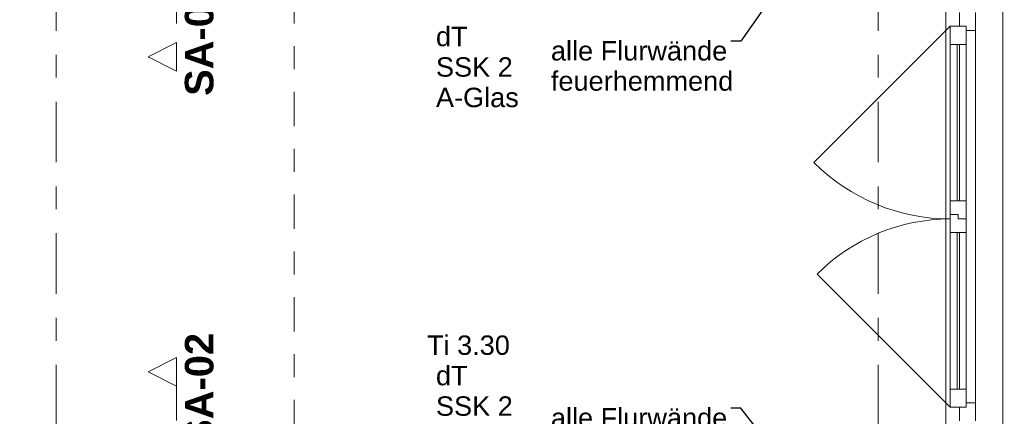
# Model space of a CAD drawing. Header units: metres. Extents: x -4 to 99, y -11 to 17.
# Tile 664 of 747: x 57.97 to 62.28, y 6.17 to 7.9. Entities that reach past the tile are written whole.
import ezdxf

# ---------------------------------------------------------------- set-up
doc = ezdxf.new("R2010")
doc.units = ezdxf.units.M
doc.header["$MEASUREMENT"] = 0
for name, pattern in [('Schnittlinie', [0.3, 0.15, -0.075, 0, -0.075]), ('Strichlinie doppelt', [0.546806, 0.264583, -0.105833, 0.070556, -0.105833]), ('Wipeout_Contour', [1, 0, -1])]:
    doc.linetypes.add(name, pattern=pattern)
for name, color, linetype in [('152 - Bemaßung_ Beschriftung.Ausbau', 7, 'Continuous'), ('203 - Marker.Schnitt - Ausbaudetail SA', 7, 'Continuous'), ('451 - Universal.Achsen Raster', 7, 'Continuous'), ('603 - Struktur.Bodenplatte_ Decke Roh', 7, 'Continuous'), ('604 - Struktur.Wand Aussen', 7, 'Continuous'), ('605 - Struktur.Wand Innen', 7, 'Continuous'), ('650 - Abdeckung.Fußboden Aufbau', 7, 'Continuous')]:
    doc.layers.add(name, color=color, linetype=linetype)
doc.styles.add('ERSTELLTER_STIL_1', font='txt')
doc.styles.add('ERSTELLTER_STIL_2', font='txt')
doc.dimstyles.new('ERSTELLTER_STIL__1', dxfattribs={"dimtxt": 0.1, "dimasz": 0.0532, "dimexe": 0.18, "dimexo": 0.0625, "dimgap": 0, "dimtad": 1, "dimzin": 0, "dimdsep": 46, "dimtxsty": 'ERSTELLTER_STIL_2', "dimblk": 'ARROWHEAD_2', "dimblk1": 'ARROWHEAD_2', "dimblk2": 'ARROWHEAD_2', "dimcen": 0.09, "dimse1": 1, "dimse2": 1, "dimclrd": 7, "dimclre": 7, "dimclrt": 7, "dimazin": 0, "dimtfac": 1, "dimtdec": 4, "dimtmove": 0, "dimatfit": 3, "dimfxl": 1, "dimtolj": 1, "dimtzin": 0, "dimarcsym": 0})
doc.dimstyles.new('ERSTELLTER_STIL__13', dxfattribs={"dimtxt": 0.1, "dimasz": 0.0532, "dimexe": 0.18, "dimexo": 0.5, "dimgap": 0, "dimtad": 1, "dimzin": 0, "dimdsep": 46, "dimtxsty": 'ERSTELLTER_STIL_2', "dimblk": 'ARROWHEAD_2', "dimblk1": 'ARROWHEAD_2', "dimblk2": 'ARROWHEAD_2', "dimcen": 0.09, "dimse1": 1, "dimse2": 1, "dimclrd": 7, "dimclre": 7, "dimclrt": 7, "dimazin": 0, "dimtfac": 1, "dimtdec": 4, "dimtmove": 0, "dimatfit": 3, "dimfxl": 1, "dimtolj": 1, "dimtzin": 0, "dimarcsym": 0})
doc.dimstyles.new('ERSTELLTER_STIL__6', dxfattribs={"dimtxt": 0.18, "dimasz": 0.03648, "dimexe": 0.18, "dimexo": 0.0625, "dimgap": 0, "dimtad": 0, "dimtih": 1, "dimtoh": 1, "dimdec": 4, "dimzin": 0, "dimdsep": 46, "dimcen": 0.09, "dimadec": 0, "dimazin": 0, "dimtfac": 1, "dimtdec": 4, "dimtmove": 0, "dimatfit": 3, "dimldrblk": 'ARROWHEAD_11', "dimfxl": 1, "dimtolj": 1, "dimtzin": 0, "dimarcsym": 0})

# ---------------------------------------------------------------- blocks, each defined once
blk = doc.blocks.new('ARROWHEAD_11')
at = {"color": 0, "linetype": 'Continuous', "lineweight": 0}
blk.add_line((0, 0), (-1, 0), dxfattribs=at)
at = {"color": 0, "linetype": 'Continuous', "lineweight": 0, "const_width": 0.25, "flags": 128}
blk.add_lwpolyline([(-0.125, 0, 1), (0.125, 0, 1)], format="xyb", close=True, dxfattribs=at)
blk = doc.blocks.new('*D500')
at = {"layer": '152 - Bemaßung_ Beschriftung.Ausbau', "color": 7, "linetype": 'Continuous', "lineweight": 5}
for p, q in [((63.4875, 7.935), (63.3825, 7.935)), ((63.4, 7.9552), (63.47, 7.9148)), ((63.435, 6.145), (63.435, 7.935)), ((63.4875, 6.145), (63.3825, 6.145)), ((63.4, 6.1652), (63.47, 6.1248))]:
    blk.add_line(p, q, dxfattribs=at)
at = {"layer": '152 - Bemaßung_ Beschriftung.Ausbau', "color": 7, "lineweight": 5, "char_height": 0.1, "attachment_point": 7, "rotation": 90, "style": 'ERSTELLTER_STIL_2'}
for s, insert in [('\\A1;{\\pql;\\fArial|b0|i0|c0|p38;1,79}', (63.415, 6.907)), ('\\A1;{\\pql;\\fArial|b0|i0|c0|p38;2,01}', (63.555, 6.907))]:
    blk.add_mtext(s, dxfattribs=dict(at, insert=insert))
blk = doc.blocks.new('ARROWHEAD_2')
at = {"color": 0, "linetype": 'Continuous', "lineweight": 0}
for p, q in [((0, 0), (-1, 0)), ((-0.378, -0.655), (0.378, 0.655))]:
    blk.add_line(p, q, dxfattribs=at)
blk = doc.blocks.new('*D508')
at = {"layer": '152 - Bemaßung_ Beschriftung.Ausbau', "color": 7, "linetype": 'Continuous', "lineweight": 5}
for p, q in [((63.9, 8.1252), (63.97, 8.0848)), ((63.9875, 8.105), (63.8825, 8.105)), ((63.935, 5.925), (63.935, 8.105)), ((63.9875, 5.925), (63.8825, 5.925)), ((63.9, 5.9452), (63.97, 5.9048))]:
    blk.add_line(p, q, dxfattribs=at)
at = {"layer": '152 - Bemaßung_ Beschriftung.Ausbau', "color": 7, "lineweight": 5, "char_height": 0.1, "attachment_point": 7, "rotation": 90, "style": 'ERSTELLTER_STIL_2'}
for s, insert in [('\\A1;{\\pql;\\fArial|b0|i0|c0|p38;13\\fArial|b0|i0|c0|p38;\\A1{\\H.66x;\\S5^  ;}}', (63.9167, 7.8829)), ('\\A1;{\\pql;\\fArial|b0|i0|c0|p38;2,18}', (63.915, 6.781))]:
    blk.add_mtext(s, dxfattribs=dict(at, insert=insert))
blk = doc.blocks.new('*D519')
at = {"layer": '152 - Bemaßung_ Beschriftung.Ausbau', "color": 7, "linetype": 'Continuous', "lineweight": 5}
for p, q in [((64.4, 8.1202), (64.47, 8.0798)), ((64.4875, 8.1), (64.3825, 8.1)), ((64.435, 6), (64.435, 8.1)), ((64.4875, 6), (64.3825, 6)), ((64.4, 6.0202), (64.47, 5.9798))]:
    blk.add_line(p, q, dxfattribs=at)
at = {"layer": '152 - Bemaßung_ Beschriftung.Ausbau', "color": 7, "lineweight": 5, "insert": (64.415, 6.917), "char_height": 0.1, "attachment_point": 7, "rotation": 90, "style": 'ERSTELLTER_STIL_2'}
blk.add_mtext('\\A1;{\\pql;\\fArial|b0|i0|c0|p38;2,10}', dxfattribs=at)

msp = doc.modelspace()

# ---------------------------------------------------------------- linework, layer by layer
at = {"layer": '203 - Marker.Schnitt - Ausbaudetail SA', "color": 7, "linetype": 'Schnittlinie', "lineweight": 13}
for p, q in [((58.657, 8.937), (58.657, 7.8025)), ((59.1723, 8.937), (59.1723, 4.763)), ((58.657, 6.2975), (58.657, 4.763))]:
    msp.add_line(p, q, dxfattribs=at)
at = {"layer": '451 - Universal.Achsen Raster', "color": 160, "linetype": 'Strichlinie doppelt', "lineweight": 9, "true_color": 0x3232ff}
for p, q in [((58.13, -10.585), (58.13, 16.355)), ((61.73, -10.585), (61.73, 16.355))]:
    msp.add_line(p, q, dxfattribs=at)
at = {"layer": '603 - Struktur.Bodenplatte_ Decke Roh', "color": 7, "linetype": 'Continuous', "lineweight": 18, "flags": 128}
msp.add_lwpolyline([(62.275, 0.005), (62.275, 13.695), (50.78, 13.695), (50.78, 13.455), (50.78, 13), (50.84, 13), (50.84, 8.585), (49.03, 8.585), (49.03, 8.725), (47.41, 8.725), (47.41, 13), (47.48, 13), (47.48, 13.455), (47.48, 13.695), (14.78, 13.695)], dxfattribs=at)
at = {"layer": '604 - Struktur.Wand Aussen', "color": 7, "linetype": 'Continuous', "lineweight": 13}
for p, q in [((62.085, 7.935), (62.085, 7.875)), ((62.155, 7.855), (62.155, 7.935)), ((62.115, 7.875), (62.045, 7.875)), ((62.045, 7.875), (62.045, 7.795)), ((62.085, 7.875), (62.115, 7.875)), ((62.115, 7.875), (62.115, 7.855)), ((62.115, 7.795), (62.115, 7.875)), ((62.115, 7.855), (62.155, 7.855)), ((62.155, 6.225), (62.155, 7.855)), ((62.045, 7.795), (62.045, 7.11)), ((62.045, 7.795), (62.115, 7.795)), ((62.075, 7.795), (62.075, 7.11)), ((62.085, 7.11), (62.085, 7.795)), ((62.115, 7.11), (62.115, 7.795)), ((62.115, 7.11), (62.045, 7.11)), ((62.045, 7.11), (62.045, 7.05)), ((62.115, 7.03), (62.115, 7.11)), ((62.045, 7.05), (62.08, 7.05)), ((62.08, 7.05), (62.045, 7.05)), ((62.045, 7.05), (62.045, 6.97)), ((62.08, 7.05), (62.08, 7.03)), ((62.08, 7.03), (62.08, 7.05)), ((62.08, 7.03), (62.115, 7.03)), ((62.115, 7.03), (62.08, 7.03)), ((62.115, 6.97), (62.115, 7.03)), ((62.045, 6.97), (62.045, 6.285)), ((62.045, 6.97), (62.115, 6.97)), ((62.075, 6.97), (62.075, 6.285)), ((62.085, 6.285), (62.085, 6.97)), ((62.115, 6.285), (62.115, 6.97)), ((62.115, 6.285), (62.045, 6.285)), ((62.045, 6.285), (62.045, 6.205)), ((62.115, 6.205), (62.115, 6.285)), ((62.155, 6.225), (62.115, 6.225)), ((62.115, 6.225), (62.115, 6.205)), ((62.155, 6.145), (62.155, 6.225)), ((62.045, 6.205), (62.115, 6.205)), ((62.115, 6.205), (62.085, 6.205)), ((62.085, 6.205), (62.085, 6.145))]:
    msp.add_line(p, q, dxfattribs=at)
at = {"layer": '604 - Struktur.Wand Aussen', "color": 7, "linetype": 'Continuous', "lineweight": 9}
for p, q in [((62.025, 7.925), (62.025, 6.155)), ((62.045, 7.875), (61.4475, 7.2775)), ((62.045, 6.205), (61.4617, 6.7884))]:
    msp.add_line(p, q, dxfattribs=at)
for centre, radius, start, end in [((62.045, 7.875), 0.845, 225, 270), ((62.045, 6.205), 0.825, 90, 135)]:
    msp.add_arc(centre, radius, start, end, dxfattribs=at)
at = {"layer": '650 - Abdeckung.Fußboden Aufbau', "color": 7, "linetype": 'Continuous', "lineweight": 13, "flags": 128}
msp.add_lwpolyline([(60.44, 5.805), (60.44, 5.925), (61.57, 5.925), (61.57, 6.01), (62.025, 6.01), (62.025, 8.09), (61.57, 8.09), (61.57, 8.105), (60.44, 8.105), (60.44, 8.24)], dxfattribs=at)

# ---------------------------------------------------------------- texts
at = {"layer": '152 - Bemaßung_ Beschriftung.Ausbau', "color": 7, "linetype": 'Continuous', "lineweight": 9, "char_height": 0.085, "attachment_point": 1, "line_spacing_factor": 0.93321, "style": 'ERSTELLTER_STIL_2'}
for insert in [(60.2963, 7.8093), (60.2963, 6.2013)]:
    msp.add_mtext('\\A1;{\\pql;\\fArial|b0|i0|c0|p38;a\\fArial|b0|i0|c0|p38;lle Flurwände\\P\\pql;\\fArial|b0|i0|c0|p38;feuerhemmend}', dxfattribs=dict(at, insert=insert))
at = {"layer": '203 - Marker.Schnitt - Ausbaudetail SA', "color": 7, "lineweight": 13, "char_height": 0.125, "rotation": 90, "style": 'ERSTELLTER_STIL_1'}
for s, insert, attachment_point in [('\\A1;{\\pqr;\\pt0;\\fArial|b1|i0|c0|p38;SA-03}', (58.8203, 8.0641), 9), ('\\A1;{\\pql;\\pt0;\\fArial|b1|i0|c0|p38;SA-02}', (58.8203, 6.0359), 7)]:
    msp.add_mtext(s, dxfattribs=dict(at, insert=insert, attachment_point=attachment_point))
at = {"layer": '605 - Struktur.Wand Innen', "color": 1, "lineweight": 9, "char_height": 0.085, "style": 'ERSTELLTER_STIL_2'}
for s, insert, attachment_point in [('\\A1;{\\pqr;\\pt0;\\fArial|b0|i0|c0|p38;}', (59.7275, 7.8914), 3), ('\\A1;{\\pql;\\pt0;\\fArial|b0|i0|c0|p38;dT}', (59.7928, 7.872), 1), ('\\A1;{\\pqr;\\pt0;\\fArial|b0|i0|c0|p38;}', (59.7275, 7.7579), 3), ('\\A1;{\\pql;\\pt0;\\fArial|b0|i0|c0|p38;SSK 2}', (59.7928, 7.7384), 1), ('\\A1;{\\pqr;\\pt0;\\fArial|b0|i0|c0|p38;}', (59.7275, 7.6243), 3), ('\\A1;{\\pql;\\pt0;\\fArial|b0|i0|c0|p38;A-Glas}', (59.7928, 7.6049), 1), ('\\A1;{\\pqc;\\pt0;\\fArial|b0|i0|c0|p38;Ti 3.30}', (59.935, 6.4334), 8), ('\\A1;{\\pqr;\\pt0;\\fArial|b0|i0|c0|p38;}', (59.7275, 6.4057), 3), ('\\A1;{\\pql;\\pt0;\\fArial|b0|i0|c0|p38;dT}', (59.7928, 6.3863), 1), ('\\A1;{\\pqr;\\pt0;\\fArial|b0|i0|c0|p38;}', (59.7275, 6.2721), 3), ('\\A1;{\\pql;\\pt0;\\fArial|b0|i0|c0|p38;SSK 2}', (59.7928, 6.2527), 1)]:
    msp.add_mtext(s, dxfattribs=dict(at, insert=insert, attachment_point=attachment_point))

# ---------------------------------------------------------------- dimensions: what is measured, and where the dimension line sits
at = {"layer": '152 - Bemaßung_ Beschriftung.Ausbau', "color": 7, "linetype": 'Continuous', "lineweight": 5}
for base, p1, p2, dimstyle, picture, middle in [((64.435, 8.1), (61.58, 6), (61.58, 8.1), 'ERSTELLTER_STIL__13', '*D519', (64.365, 7.0468)), ((63.435, 7.935), (62.085, 6.145), (62.085, 7.935), 'ERSTELLTER_STIL__1', '*D500', (63.365, 7.0369))]:
    dim = msp.add_linear_dim(base=base, p1=p1, p2=p2, angle=90, dimstyle=dimstyle, dxfattribs=at)
    dim.commit()
    dim.dimension.update_dxf_attribs({"geometry": picture, "text_midpoint": middle, "dimtype": 160, "text_rotation": 90})

# ---------------------------------------------------------------- leaders
at = {"layer": '152 - Bemaßung_ Beschriftung.Ausbau', "color": 7, "linetype": 'Continuous', "lineweight": 9, "annotation_type": 0, "has_hookline": 1, "hookline_direction": 1, "text_width": 0.7882}
for points in [[(61.3794, 8.1677), (61.1281, 7.8093), (61.0845, 7.8093)], [(61.3794, 5.8818), (61.1281, 6.2013), (61.0845, 6.2013)]]:
    msp.add_leader(points, dimstyle='ERSTELLTER_STIL__6', dxfattribs=at)

# ---------------------------------------------------------------- next in the draw order: wipeouts: each hides what was drawn before it
at = {"color": 254, "linetype": 'Wipeout_Contour', "lineweight": 0, "ltscale": 176.880375}
msp.add_wipeout([(58.657, 7.6775), (58.657, 7.8025), (58.532, 7.74)], dxfattribs=at).dxf.layer = '203 - Marker.Schnitt - Ausbaudetail SA'
at = {"color": 254, "linetype": 'Wipeout_Contour', "lineweight": 0, "ltscale": 176.384686}
msp.add_wipeout([(58.657, 6.4225), (58.532, 6.36), (58.657, 6.2975)], dxfattribs=at).dxf.layer = '203 - Marker.Schnitt - Ausbaudetail SA'

# ---------------------------------------------------------------- next in the draw order: linework, layer by layer
at = {"layer": '203 - Marker.Schnitt - Ausbaudetail SA', "color": 7, "linetype": 'Continuous', "lineweight": 13, "flags": 128}
for points in [[(58.657, 7.6775), (58.657, 7.8025), (58.532, 7.74)], [(58.657, 6.4225), (58.657, 6.2975), (58.532, 6.36)]]:
    msp.add_lwpolyline(points, close=True, dxfattribs=at)

# ---------------------------------------------------------------- next in the draw order: dimensions: what is measured, and where the dimension line sits
at = {"layer": '152 - Bemaßung_ Beschriftung.Ausbau', "color": 7, "linetype": 'Continuous', "lineweight": 5}
dim = msp.add_linear_dim(base=(63.935, 8.105), p1=(59.82, 5.925), p2=(58.13, 8.105), angle=90, dimstyle='ERSTELLTER_STIL__1', dxfattribs=at)
dim.commit()
dim.dimension.update_dxf_attribs({"geometry": '*D508', "text_midpoint": (63.865, 6.9109), "dimtype": 160, "text_rotation": 90})

doc.saveas('drawing.dxf')
